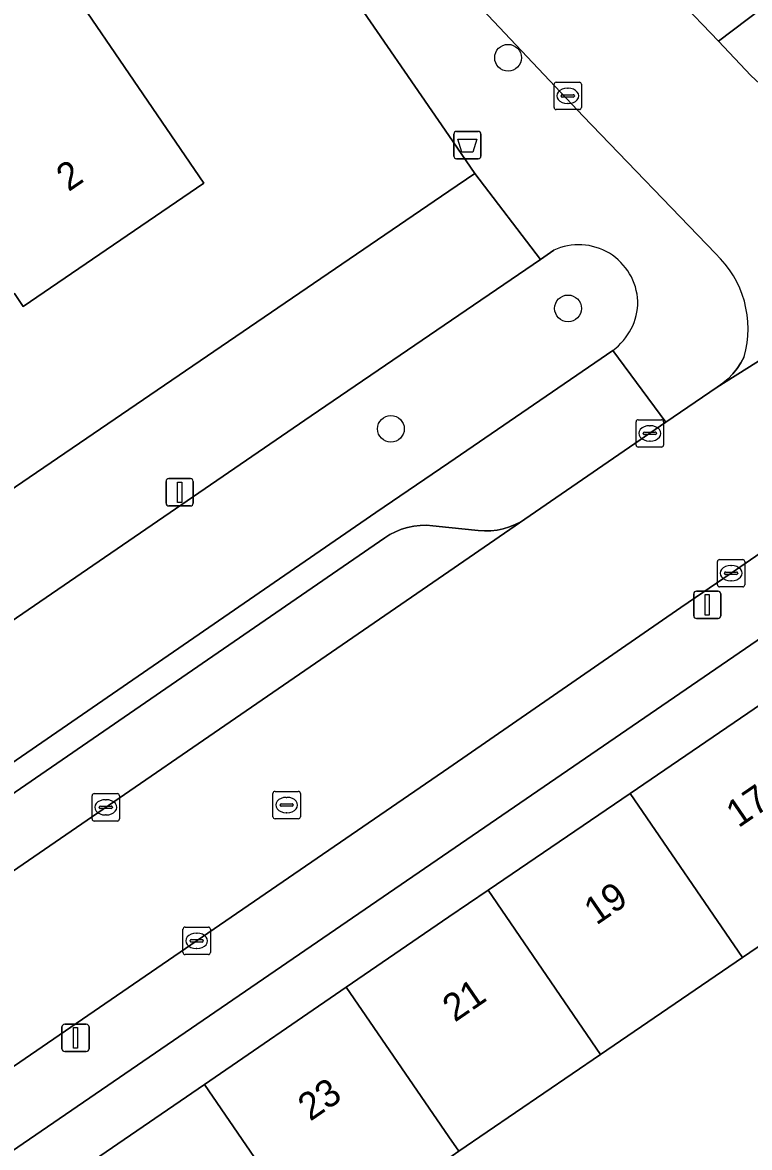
# Model space of a CAD drawing. Extents: x 157445 to 158888, y 383061 to 384688.
# Drawn here: x 158484.41 to 158510.99, y 383815.55 to 383856.69 of the extents above; entities that cross this region are included whole.
import ezdxf

# ---------------------------------------------------------------- set-up
doc = ezdxf.new("R2010")
doc.units = 0
for name, color, linetype in [('IMGEO_Afvalbak', 7, 'Continuous'), ('IMGEO_Boom', 7, 'Continuous'), ('IMGEO_Erf', 7, 'Continuous'), ('IMGEO_Groenvoorziening', 7, 'Continuous'), ('IMGEO_Kolk', 7, 'Continuous'), ('IMGEO_Lichtmast', 7, 'Continuous'), ('IMGEO_Pand', 7, 'Continuous'), ('IMGEO_Pand_nummerreeks', 7, 'Continuous'), ('IMGEO_Parkeervlak_open', 7, 'Continuous'), ('IMGEO_Rijbaan_lokaal_open', 7, 'Continuous'), ('IMGEO_Rioolput', 7, 'Continuous'), ('IMGEO_Verkeerseiland_open', 7, 'Continuous'), ('IMGEO_Voetpad_open', 7, 'Continuous')]:
    doc.layers.add(name, color=color, linetype=linetype)

msp = doc.modelspace()

# ---------------------------------------------------------------- linework, layer by layer
at = {"layer": 'IMGEO_Afvalbak'}
for p, q in [((158500.181, 383851.811), (158500.181, 383852.611)), ((158500.181, 383852.611), (158500.181, 383851.811)), ((158500.281, 383852.711), (158501.071, 383852.711)), ((158501.071, 383852.711), (158500.281, 383852.711)), ((158501.171, 383852.611), (158501.171, 383851.811)), ((158501.171, 383851.811), (158501.171, 383852.611)), ((158501.071, 383851.711), (158500.281, 383851.711)), ((158500.281, 383851.711), (158501.071, 383851.711))]:
    msp.add_line(p, q, dxfattribs=at)
msp.add_lwpolyline([(158500.324, 383852.425), (158501.028, 383852.425), (158500.879, 383851.955), (158500.473, 383851.955), (158500.324, 383852.425)], dxfattribs=at)
for centre, start, end in [((158500.281, 383852.611), 90, 180), ((158500.281, 383852.611), 90, 180), ((158501.071, 383852.611), 0, 90), ((158501.071, 383852.611), 360, 90), ((158500.281, 383851.811), 180, 270), ((158500.281, 383851.811), 180, 270), ((158501.071, 383851.811), 270, 0), ((158501.071, 383851.811), 270, 0)]:
    msp.add_arc(centre, 0.1, start, end, dxfattribs=at)
at = {"layer": 'IMGEO_Boom'}
for centre in [(158502.164, 383855.404), (158504.356, 383846.237), (158497.88, 383841.833)]:
    msp.add_circle(centre, 0.489, dxfattribs=at)
at = {"layer": 'IMGEO_Erf'}
for points in [[(158412.073, 383888.2), (158403.479, 383880.004), (158404.851, 383878.41), (158406.958, 383876.246), (158411.036, 383871.909), (158430.803, 383851.097), (158426.813, 383848.24), (158440.405, 383828.146), (158440.739, 383828.38), (158449.308, 383815.94), (158500, 383850.527), (158500.951, 383851.176), (158500, 383852.558), (158496.134, 383858.175), (158459.68, 383895.913)], [(158480.703, 383810.752), (158485.885, 383814.306), (158491.066, 383817.858), (158496.249, 383821.412), (158500, 383823.984), (158501.433, 383824.961), (158506.624, 383828.5), (158511.935, 383832.121), (158516.049, 383826.118), (158510.739, 383822.495), (158505.549, 383818.954), (158500.359, 383815.413), (158500, 383815.168), (158495.176, 383811.862), (158489.993, 383808.311), (158484.81, 383804.759), (158486.693, 383802.011), (158481.511, 383798.459)]]:
    msp.add_lwpolyline(points, dxfattribs=at)
for points in [[(158478.224, 383854.282), (158477.81, 383854.89), (158478.271, 383855.204), (158477.039, 383857.01), (158479.58, 383858.744), (158483.71, 383861.562), (158491.044, 383850.813), (158484.439, 383846.306), (158484.117, 383846.778), (158447.456, 383821.813), (158442.113, 383829.643), (158446.244, 383832.462)], [(158500, 383795.97), (158526.324, 383814.002), (158525.796, 383814.841), (158524.482, 383816.758), (158512.351, 383834.835), (158500, 383826.37), (158395.719, 383754.902), (158399.074, 383750), (158405.69, 383740.148), (158411.911, 383744.417), (158414.192, 383741.085), (158418.319, 383743.917), (158419.613, 383742.031), (158415.484, 383739.198), (158411.847, 383736.702), (158409.264, 383734.929), (158409.821, 383734.195), (158432.893, 383750)]]:
    msp.add_lwpolyline(points, close=True, dxfattribs=at)
at = {"layer": 'IMGEO_Groenvoorziening'}
for points in [[(158503.832, 383848.362), (158503.346, 383848.03), (158494.966, 383842.309), (158447.556, 383809.816)], [(158497.333, 383838.768), (158500, 383840.593), (158505.996, 383844.702)], [(158445.139, 383802.839), (158497.333, 383838.768)]]:
    msp.add_lwpolyline(points, dxfattribs=at)
for centre, radius, start, end in [((158504.747, 383846.403), 2.163, 2.4774, 115.0379), ((158504.687, 383846.496), 2.221, 306.1099, 359.9961)]:
    msp.add_arc(centre, radius, start, end, dxfattribs=at)
at = {"layer": 'IMGEO_Kolk'}
for p, q in [((158503.846, 383853.584), (158503.846, 383854.436)), ((158503.921, 383854.51), (158504.773, 383854.51)), ((158504.334, 383854.29), (158504.359, 383854.29)), ((158504.847, 383854.436), (158504.847, 383853.584)), ((158504.105, 383854.004), (158504.105, 383854.016)), ((158504.543, 383853.967), (158504.145, 383853.967)), ((158504.148, 383854.053), (158504.546, 383854.053)), ((158504.589, 383854.016), (158504.589, 383854.004)), ((158504.773, 383853.51), (158503.921, 383853.51)), ((158504.357, 383853.73), (158504.332, 383853.73)), ((158506.847, 383841.242), (158506.847, 383842.094)), ((158506.922, 383842.168), (158507.774, 383842.168)), ((158507.335, 383841.948), (158507.36, 383841.948)), ((158507.848, 383842.094), (158507.848, 383841.242)), ((158507.106, 383841.662), (158507.106, 383841.674)), ((158507.544, 383841.625), (158507.146, 383841.625)), ((158507.149, 383841.711), (158507.547, 383841.711)), ((158507.59, 383841.674), (158507.59, 383841.662)), ((158507.774, 383841.168), (158506.922, 383841.168)), ((158507.358, 383841.388), (158507.333, 383841.388)), ((158509.819, 383836.128), (158509.819, 383836.98)), ((158509.894, 383837.054), (158510.746, 383837.054)), ((158510.82, 383836.98), (158510.82, 383836.128)), ((158510.078, 383836.548), (158510.078, 383836.56)), ((158510.121, 383836.597), (158510.519, 383836.597)), ((158510.307, 383836.834), (158510.332, 383836.834)), ((158510.562, 383836.56), (158510.562, 383836.548)), ((158510.516, 383836.511), (158510.118, 383836.511)), ((158510.33, 383836.274), (158510.305, 383836.274)), ((158510.746, 383836.054), (158509.894, 383836.054)), ((158486.955, 383827.566), (158486.955, 383828.418)), ((158487.03, 383828.492), (158487.882, 383828.492)), ((158487.956, 383828.418), (158487.956, 383827.566)), ((158487.214, 383827.986), (158487.214, 383827.998)), ((158487.652, 383827.949), (158487.254, 383827.949)), ((158487.257, 383828.035), (158487.655, 383828.035)), ((158487.443, 383828.272), (158487.468, 383828.272)), ((158487.698, 383827.998), (158487.698, 383827.986)), ((158487.882, 383827.492), (158487.03, 383827.492)), ((158487.466, 383827.712), (158487.441, 383827.712)), ((158490.278, 383822.684), (158490.278, 383823.536)), ((158490.353, 383823.61), (158491.205, 383823.61)), ((158490.766, 383823.39), (158490.791, 383823.39)), ((158491.279, 383823.536), (158491.279, 383822.684)), ((158490.537, 383823.104), (158490.537, 383823.116)), ((158490.975, 383823.067), (158490.577, 383823.067)), ((158490.58, 383823.153), (158490.978, 383823.153)), ((158491.021, 383823.116), (158491.021, 383823.104)), ((158491.205, 383822.61), (158490.353, 383822.61)), ((158490.789, 383822.83), (158490.764, 383822.83))]:
    msp.add_line(p, q, dxfattribs=at)
for points in [[(158503.846, 383853.584), (158503.846, 383854.436)], [(158503.921, 383854.51), (158504.773, 383854.51)], [(158504.847, 383854.436), (158504.847, 383853.584)], [(158504.773, 383853.51), (158503.921, 383853.51)], [(158506.847, 383841.242), (158506.847, 383842.094)], [(158506.922, 383842.168), (158507.774, 383842.168)], [(158507.848, 383842.094), (158507.848, 383841.242)], [(158507.774, 383841.168), (158506.922, 383841.168)], [(158509.819, 383836.128), (158509.819, 383836.98)], [(158509.894, 383837.054), (158510.746, 383837.054)], [(158510.82, 383836.98), (158510.82, 383836.128)], [(158510.746, 383836.054), (158509.894, 383836.054)], [(158486.955, 383827.566), (158486.955, 383828.418)], [(158487.03, 383828.492), (158487.882, 383828.492)], [(158487.956, 383828.418), (158487.956, 383827.566)], [(158487.882, 383827.492), (158487.03, 383827.492)], [(158490.278, 383822.684), (158490.278, 383823.536)], [(158490.353, 383823.61), (158491.205, 383823.61)], [(158491.279, 383823.536), (158491.279, 383822.684)], [(158491.205, 383822.61), (158490.353, 383822.61)]]:
    msp.add_lwpolyline(points, dxfattribs=at)
for centre, radius, start, end in [((158503.923, 383854.434), 0.0765, 91.552, 178.448), ((158503.923, 383854.434), 0.0765, 91.552, 178.448), ((158504.771, 383854.434), 0.0765, 1.552, 88.448), ((158504.771, 383854.434), 0.0765, 1.552, 88.448), ((158504.145, 383854.013), 0.0403, 85.8775, 175.7526), ((158504.142, 383854.003), 0.0366, 178.938, 274.7102), ((158504.546, 383854.01), 0.043, 264.8664, 352.4533), ((158504.55, 383854.015), 0.0386, 1.7309, 96.639), ((158503.923, 383853.586), 0.0765, 181.552, 268.448), ((158503.923, 383853.586), 0.0765, 181.552, 268.448), ((158504.771, 383853.586), 0.0765, 271.552, 358.448), ((158504.771, 383853.586), 0.0765, 271.552, 358.448), ((158506.924, 383842.092), 0.0765, 91.552, 178.448), ((158506.924, 383842.092), 0.0765, 91.552, 178.448), ((158507.772, 383842.092), 0.0765, 1.552, 88.448), ((158507.772, 383842.092), 0.0765, 1.552, 88.448), ((158507.146, 383841.671), 0.0403, 85.8775, 175.7526), ((158507.143, 383841.661), 0.0366, 178.938, 274.7102), ((158507.547, 383841.668), 0.043, 264.8664, 352.4533), ((158507.551, 383841.673), 0.0386, 1.7309, 96.639), ((158506.924, 383841.244), 0.0765, 181.552, 268.448), ((158506.924, 383841.244), 0.0765, 181.552, 268.448), ((158507.772, 383841.244), 0.0765, 271.552, 358.448), ((158507.772, 383841.244), 0.0765, 271.552, 358.448), ((158509.896, 383836.978), 0.0765, 91.552, 178.448), ((158509.896, 383836.978), 0.0765, 91.552, 178.448), ((158510.744, 383836.978), 0.0765, 1.552, 88.448), ((158510.744, 383836.978), 0.0765, 1.552, 88.448), ((158510.118, 383836.557), 0.0403, 85.8775, 175.7526), ((158510.115, 383836.547), 0.0366, 178.938, 274.7102), ((158510.519, 383836.554), 0.043, 264.8664, 352.4533), ((158510.523, 383836.559), 0.0386, 1.7309, 96.639), ((158509.896, 383836.13), 0.0765, 181.552, 268.448), ((158509.896, 383836.13), 0.0765, 181.552, 268.448), ((158510.744, 383836.13), 0.0765, 271.552, 358.448), ((158510.744, 383836.13), 0.0765, 271.552, 358.448), ((158487.032, 383828.416), 0.0765, 91.552, 178.448), ((158487.032, 383828.416), 0.0765, 91.552, 178.448), ((158487.88, 383828.416), 0.0765, 1.552, 88.448), ((158487.88, 383828.416), 0.0765, 1.552, 88.448), ((158487.254, 383827.995), 0.0403, 85.8775, 175.7526), ((158487.251, 383827.985), 0.0366, 178.938, 274.7102), ((158487.655, 383827.992), 0.043, 264.8664, 352.4533), ((158487.659, 383827.997), 0.0386, 1.7309, 96.639), ((158487.032, 383827.568), 0.0765, 181.552, 268.448), ((158487.032, 383827.568), 0.0765, 181.552, 268.448), ((158487.88, 383827.568), 0.0765, 271.552, 358.448), ((158487.88, 383827.568), 0.0765, 271.552, 358.448), ((158490.355, 383823.534), 0.0765, 91.552, 178.448), ((158490.355, 383823.534), 0.0765, 91.552, 178.448), ((158491.203, 383823.534), 0.0765, 1.552, 88.448), ((158491.203, 383823.534), 0.0765, 1.552, 88.448), ((158490.577, 383823.113), 0.0403, 85.8775, 175.7526), ((158490.574, 383823.103), 0.0366, 178.938, 274.7102), ((158490.978, 383823.11), 0.043, 264.8664, 352.4533), ((158490.982, 383823.115), 0.0386, 1.7309, 96.639), ((158490.355, 383822.686), 0.0765, 181.552, 268.448), ((158490.355, 383822.686), 0.0765, 181.552, 268.448), ((158491.203, 383822.686), 0.0765, 271.552, 358.448), ((158491.203, 383822.686), 0.0765, 271.552, 358.448)]:
    msp.add_arc(centre, radius, start, end, dxfattribs=at)
for centre, major_axis, ratio, start_param, end_param in [((158504.333, 383854.01), (-0.387, 0.002), 0.722429, 4.712389, 7.853982), ((158504.358, 383854.01), (-0.39, 0.002), 0.717154, 1.570796, 4.712389), ((158507.334, 383841.668), (-0.387, 0.002), 0.722429, 4.712389, 7.853982), ((158507.359, 383841.668), (-0.39, 0.002), 0.717154, 1.570796, 4.712389), ((158510.306, 383836.554), (-0.387, 0.002), 0.722429, 4.712389, 7.853982), ((158510.331, 383836.554), (-0.39, 0.002), 0.717154, 1.570796, 4.712389), ((158487.442, 383827.992), (-0.387, 0.002), 0.722429, 4.712389, 7.853982), ((158487.467, 383827.992), (-0.39, 0.002), 0.717154, 1.570796, 4.712389), ((158490.765, 383823.11), (-0.387, 0.002), 0.722429, 4.712389, 7.853982), ((158490.79, 383823.11), (-0.39, 0.002), 0.717154, 1.570796, 4.712389)]:
    msp.add_ellipse(centre, major_axis=major_axis, ratio=ratio, start_param=start_param, end_param=end_param, dxfattribs=at)
at = {"layer": 'IMGEO_Lichtmast'}
for p, q in [((158489.66, 383839.112), (158489.66, 383839.912)), ((158489.66, 383839.912), (158489.66, 383839.112)), ((158489.76, 383840.012), (158490.55, 383840.012)), ((158490.55, 383840.012), (158489.76, 383840.012)), ((158490.65, 383839.912), (158490.65, 383839.112)), ((158490.65, 383839.112), (158490.65, 383839.912)), ((158490.55, 383839.012), (158489.76, 383839.012)), ((158489.76, 383839.012), (158490.55, 383839.012)), ((158508.952, 383834.998), (158508.952, 383835.798)), ((158508.952, 383835.798), (158508.952, 383834.998)), ((158509.052, 383835.898), (158509.842, 383835.898)), ((158509.842, 383835.898), (158509.052, 383835.898)), ((158509.942, 383835.798), (158509.942, 383834.998)), ((158509.942, 383834.998), (158509.942, 383835.798)), ((158509.842, 383834.898), (158509.052, 383834.898)), ((158509.052, 383834.898), (158509.842, 383834.898)), ((158485.952, 383820.061), (158486.742, 383820.061)), ((158486.742, 383820.061), (158485.952, 383820.061)), ((158485.852, 383819.161), (158485.852, 383819.961)), ((158485.852, 383819.961), (158485.852, 383819.161)), ((158486.842, 383819.961), (158486.842, 383819.161)), ((158486.842, 383819.161), (158486.842, 383819.961)), ((158486.742, 383819.061), (158485.952, 383819.061)), ((158485.952, 383819.061), (158486.742, 383819.061))]:
    msp.add_line(p, q, dxfattribs=at)
for points in [[(158490.08, 383839.887), (158490.23, 383839.887), (158490.23, 383839.137), (158490.08, 383839.137), (158490.08, 383839.887)], [(158509.372, 383835.773), (158509.522, 383835.773), (158509.522, 383835.023), (158509.372, 383835.023), (158509.372, 383835.773)], [(158486.272, 383819.936), (158486.422, 383819.936), (158486.422, 383819.186), (158486.272, 383819.186), (158486.272, 383819.936)]]:
    msp.add_lwpolyline(points, dxfattribs=at)
for centre, start, end in [((158489.76, 383839.912), 90, 180), ((158489.76, 383839.912), 90, 180), ((158490.55, 383839.912), 0, 90), ((158490.55, 383839.912), 360, 90), ((158489.76, 383839.112), 180, 270), ((158489.76, 383839.112), 180, 270), ((158490.55, 383839.112), 270, 0), ((158490.55, 383839.112), 270, 0), ((158509.052, 383835.798), 90, 180), ((158509.052, 383835.798), 90, 180), ((158509.842, 383835.798), 0, 90), ((158509.842, 383835.798), 360, 90), ((158509.052, 383834.998), 180, 270), ((158509.052, 383834.998), 180, 270), ((158509.842, 383834.998), 270, 0), ((158509.842, 383834.998), 270, 0), ((158485.952, 383819.961), 90, 180), ((158485.952, 383819.961), 90, 180), ((158486.742, 383819.961), 0, 90), ((158486.742, 383819.961), 360, 90), ((158485.952, 383819.161), 180, 270), ((158485.952, 383819.161), 180, 270), ((158486.742, 383819.161), 270, 0), ((158486.742, 383819.161), 270, 0)]:
    msp.add_arc(centre, 0.1, start, end, dxfattribs=at)
at = {"layer": 'IMGEO_Pand'}
for points in [[(158479.58, 383858.744), (158477.039, 383857.01), (158478.271, 383855.204), (158477.81, 383854.89), (158478.224, 383854.282), (158446.244, 383832.462), (158442.113, 383829.643), (158447.456, 383821.813), (158484.117, 383846.778), (158484.439, 383846.306), (158491.044, 383850.813), (158483.71, 383861.562)], [(158506.624, 383828.5), (158510.739, 383822.495), (158516.049, 383826.118), (158511.935, 383832.121)], [(158501.433, 383824.961), (158505.549, 383818.954), (158510.739, 383822.495), (158506.624, 383828.5)], [(158501.433, 383824.961), (158500, 383823.984), (158496.249, 383821.412), (158500, 383815.937), (158500.359, 383815.413), (158505.549, 383818.954)], [(158500.359, 383815.413), (158500, 383815.937), (158496.249, 383821.412), (158491.066, 383817.858), (158495.176, 383811.862), (158500, 383815.168)], [(158485.885, 383814.306), (158489.993, 383808.311), (158495.176, 383811.862), (158491.066, 383817.858)]]:
    msp.add_lwpolyline(points, close=True, dxfattribs=at)
at = {"layer": 'IMGEO_Parkeervlak_open'}
msp.add_lwpolyline([(158479.356, 383822.423), (158500, 383836.616), (158502.782, 383838.529), (158502.634, 383838.438), (158502.428, 383838.332), (158502.212, 383838.245), (158501.99, 383838.178), (158501.762, 383838.131), (158501.531, 383838.104), (158501.299, 383838.098), (158501.067, 383838.113), (158500, 383838.228), (158499.411, 383838.292), (158499.179, 383838.307), (158498.947, 383838.301), (158498.716, 383838.274), (158498.489, 383838.226), (158498.266, 383838.159), (158498.051, 383838.072), (158497.844, 383837.966), (158497.658, 383837.849), (158478.034, 383824.356), (158454.071, 383808.049), (158450.501, 383805.646)], dxfattribs=at)
at = {"layer": 'IMGEO_Rijbaan_lokaal_open'}
for points in [[(158511.042, 383854.76), (158509.856, 383856.01), (158508.385, 383857.562), (158507.92, 383857.992), (158500, 383866.25), (158497.964, 383868.373), (158491.321, 383875.249), (158485.103, 383881.745), (158479.591, 383887.439), (158478.519, 383888.613), (158478.462, 383888.677), (158467.099, 383900.444), (158466.843, 383900.628), (158466.604, 383900.834), (158466.384, 383901.061), (158463.454, 383904.089), (158460.743, 383906.891), (158450.745, 383917.224), (158448.286, 383919.821), (158444.617, 383916.309)], [(158445.091, 383915.53), (158482.296, 383876.893), (158488.326, 383870.597), (158491.983, 383866.778), (158494.962, 383863.668), (158500, 383858.484), (158504.908, 383853.274), (158509.75, 383848.24)], [(158449.947, 383795.092), (158500, 383829.439), (158508.486, 383835.304), (158510.32, 383836.555), (158514.057, 383839.129), (158522.388, 383844.838), (158527.791, 383848.527), (158562.787, 383872.413)], [(158531.781, 383857.345), (158517.87, 383848.431), (158509.812, 383843.362), (158507.938, 383842.073), (158502.782, 383838.529), (158500, 383836.616), (158479.356, 383822.423)], [(158510.801, 383844.465), (158510.679, 383844.247), (158510.539, 383844.04), (158510.381, 383843.847), (158510.206, 383843.668), (158510.016, 383843.506), (158509.812, 383843.362), (158517.87, 383848.431), (158511.042, 383854.76)]]:
    msp.add_lwpolyline(points, dxfattribs=at)
msp.add_arc((158507.164, 383845.486), 3.778, 344.318, 46.7976, dxfattribs=at)
at = {"layer": 'IMGEO_Rioolput'}
for p, q in [((158493.568, 383827.65), (158493.568, 383828.502)), ((158493.643, 383828.576), (158494.495, 383828.576)), ((158494.056, 383828.356), (158494.081, 383828.356)), ((158494.569, 383828.502), (158494.569, 383827.65)), ((158493.827, 383828.07), (158493.827, 383828.082)), ((158494.265, 383828.033), (158493.867, 383828.033)), ((158493.87, 383828.119), (158494.268, 383828.119)), ((158494.311, 383828.082), (158494.311, 383828.07)), ((158494.495, 383827.576), (158493.643, 383827.576)), ((158494.079, 383827.796), (158494.054, 383827.796))]:
    msp.add_line(p, q, dxfattribs=at)
for points in [[(158493.568, 383827.65), (158493.568, 383828.502)], [(158493.643, 383828.576), (158494.495, 383828.576)], [(158494.569, 383828.502), (158494.569, 383827.65)], [(158494.495, 383827.576), (158493.643, 383827.576)]]:
    msp.add_lwpolyline(points, dxfattribs=at)
for centre, radius, start, end in [((158493.645, 383828.5), 0.0765, 91.552, 178.448), ((158493.645, 383828.5), 0.0765, 91.552, 178.448), ((158494.493, 383828.5), 0.0765, 1.552, 88.448), ((158494.493, 383828.5), 0.0765, 1.552, 88.448), ((158493.867, 383828.079), 0.0403, 85.8775, 175.7526), ((158493.864, 383828.069), 0.0366, 178.938, 274.7102), ((158494.268, 383828.076), 0.043, 264.8664, 352.4533), ((158494.272, 383828.081), 0.0386, 1.7309, 96.639), ((158493.645, 383827.652), 0.0765, 181.552, 268.448), ((158493.645, 383827.652), 0.0765, 181.552, 268.448), ((158494.493, 383827.652), 0.0765, 271.552, 358.448), ((158494.493, 383827.652), 0.0765, 271.552, 358.448)]:
    msp.add_arc(centre, radius, start, end, dxfattribs=at)
for centre, major_axis, ratio, start_param, end_param in [((158494.055, 383828.076), (-0.387, 0.002), 0.722429, 4.712389, 7.853982), ((158494.08, 383828.076), (-0.39, 0.002), 0.717154, 1.570796, 4.712389)]:
    msp.add_ellipse(centre, major_axis=major_axis, ratio=ratio, start_param=start_param, end_param=end_param, dxfattribs=at)
at = {"layer": 'IMGEO_Verkeerseiland_open'}
msp.add_lwpolyline([(158517.174, 383860.51), (158516.956, 383860.832), (158514.13, 383859.095), (158512.454, 383857.981), (158509.856, 383856.01), (158511.042, 383854.76)], dxfattribs=at)
at = {"layer": 'IMGEO_Voetpad_open'}
for points in [[(158504.908, 383853.274), (158500, 383858.484), (158494.962, 383863.668), (158491.983, 383866.778), (158491.347, 383866.169), (158487.69, 383869.988), (158488.326, 383870.597), (158482.296, 383876.893), (158445.091, 383915.53)], [(158442.573, 383913.66), (158446.077, 383910.1), (158453.718, 383902.033), (158459.68, 383895.913), (158496.134, 383858.175), (158500, 383852.558), (158500.951, 383851.176), (158503.346, 383848.03), (158503.832, 383848.362)], [(158395.719, 383754.902), (158500, 383826.37), (158512.351, 383834.835), (158516.431, 383837.632), (158518.182, 383836.999), (158523.052, 383840.324), (158523.013, 383842.069), (158528.629, 383845.889), (158568.871, 383873.262)], [(158562.787, 383872.413), (158527.791, 383848.527), (158522.388, 383844.838), (158522.97, 383843.988), (158514.639, 383838.279), (158514.057, 383839.129), (158510.32, 383836.555), (158508.486, 383835.304), (158500, 383829.439), (158449.947, 383795.092)], [(158508.818, 383858.15), (158507.812, 383859.198), (158507.768, 383859.12), (158507.731, 383859.038), (158507.702, 383858.953), (158507.68, 383858.866), (158507.666, 383858.777), (158507.66, 383858.687), (158507.662, 383858.597), (158507.673, 383858.508), (158507.691, 383858.42), (158507.717, 383858.334), (158507.75, 383858.25), (158507.791, 383858.17), (158507.839, 383858.094), (158507.893, 383858.023), (158507.92, 383857.992), (158508.385, 383857.562), (158509.856, 383856.01), (158512.454, 383857.981)], [(158509.75, 383848.24), (158504.908, 383853.274)], [(158494.966, 383842.309), (158503.346, 383848.03), (158500.951, 383851.176), (158500, 383850.527), (158449.308, 383815.94), (158444.836, 383812.806), (158444.847, 383812.319), (158444.815, 383811.832), (158444.739, 383811.35), (158444.62, 383810.877), (158444.46, 383810.417), (158444.284, 383810.017), (158444.036, 383809.559), (158443.747, 383809.124), (158443.421, 383808.718), (158443.06, 383808.341), (158442.667, 383807.999), (158440.564, 383802.129), (158441.649, 383800.55), (158445.139, 383802.839)], [(158478.034, 383824.356), (158497.658, 383837.849), (158497.844, 383837.966), (158498.051, 383838.072), (158498.266, 383838.159), (158498.489, 383838.226), (158498.716, 383838.274), (158498.947, 383838.301), (158499.179, 383838.307), (158499.411, 383838.292), (158500, 383838.228), (158501.067, 383838.113), (158501.299, 383838.098), (158501.531, 383838.104), (158501.762, 383838.131), (158501.99, 383838.178), (158502.212, 383838.245), (158502.428, 383838.332), (158502.634, 383838.438), (158502.782, 383838.529), (158507.938, 383842.073), (158505.996, 383844.702), (158500, 383840.593), (158497.333, 383838.768), (158445.139, 383802.839)], [(158505.996, 383844.702), (158507.938, 383842.073), (158509.812, 383843.362), (158510.016, 383843.506), (158510.206, 383843.668), (158510.381, 383843.847), (158510.539, 383844.04), (158510.679, 383844.247), (158510.801, 383844.465)], [(158447.556, 383809.816), (158494.966, 383842.309)]]:
    msp.add_lwpolyline(points, dxfattribs=at)
for centre, radius, start, end in [((158504.747, 383846.403), 2.163, 2.4774, 115.0379), ((158507.164, 383845.486), 3.778, 344.318, 46.7976), ((158504.687, 383846.496), 2.221, 306.1099, 359.9961)]:
    msp.add_arc(centre, radius, start, end, dxfattribs=at)

# ---------------------------------------------------------------- texts
at = {"layer": 'IMGEO_Pand_nummerreeks'}
for s, rotation, p in [('2', 34.3081, (158486.092, 383850.485)), ('17', 34.4213, (158510.585, 383827.219)), ('19', 34.4213, (158505.391, 383823.66)), ('21', 34.4213, (158500.216, 383820.114)), ('23', 34.4213, (158494.929, 383816.491))]:
    msp.add_text(s, height=1, rotation=rotation, dxfattribs=at).set_placement(p)

doc.saveas('drawing.dxf')
